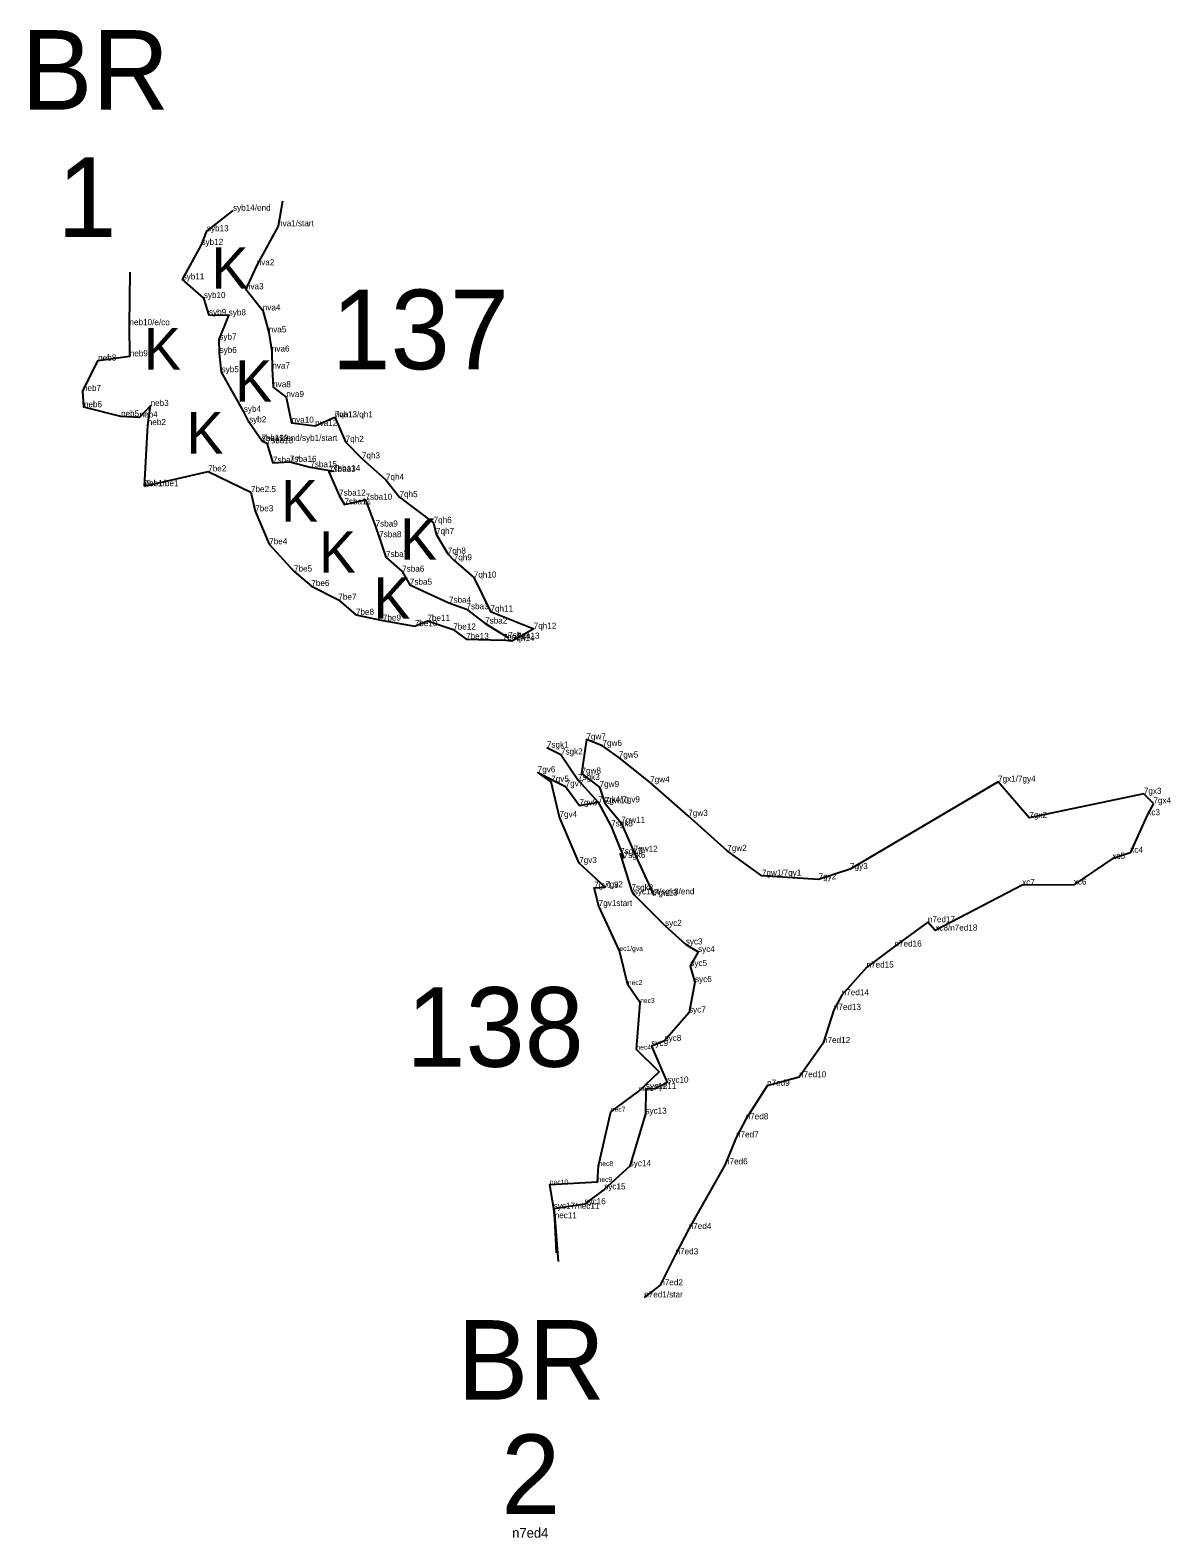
# Model space of a CAD drawing. Extents: x 2072529 to 2268812, y 436423 to 470008.
# Drawn here: x 2162217 to 2163154, y 440111 to 441349 of the extents above; entities that cross this region are included whole.
import ezdxf

# ---------------------------------------------------------------- set-up
doc = ezdxf.new("R2010")
doc.units = 0
for name, color, linetype in [('Old_Level_10', 7, 'Continuous'), ('Old_Level_20', 7, 'Continuous'), ('Old_Level_52', 7, 'Continuous'), ('Old_Level_55', 7, 'Continuous'), ('Old_Level_60', 7, 'Continuous'), ('Old_Level_62', 7, 'Continuous')]:
    doc.layers.add(name, color=color, linetype=linetype)

msp = doc.modelspace()

# ---------------------------------------------------------------- linework, layer by layer
at = {"layer": 'Old_Level_10'}
for points in [[(2162407.417, 441011.66), (2162397.072, 441026.793), (2162392.743, 441035.48), (2162374.524, 441068.004), (2162372.827, 441083.797), (2162372.604, 441094.828), (2162380.347, 441114.69), (2162364.133, 441114.966), (2162359.882, 441128.917), (2162342.429, 441144.203), (2162357.943, 441172.543), (2162362.384, 441183.778), (2162383.896, 441200.685)], [(2162407.417, 441011.66), (2162411.532, 441009.652), (2162416.627, 440993.68), (2162430.53, 440994.436), (2162447.332, 440990.022), (2162466.441, 440986.844), (2162462.713, 440986.229), (2162470.987, 440966.689), (2162475.397, 440959.501), (2162492.68, 440963.337), (2162500.939, 440941.289), (2162503.968, 440932.568), (2162509.539, 440916.285), (2162522.827, 440904.268), (2162529.163, 440893.551), (2162561.271, 440878.712), (2162575.64, 440873.388), (2162590.974, 440861.641), (2162610.048, 440849.823)], [(2162641.688, 440759.817), (2162653.299, 440754.159), (2162667.326, 440733.165), (2162683.95, 440714.895), (2162694.524, 440695.114), (2162704.848, 440669.202), (2162701.932, 440672.453), (2162711.209, 440642.536)], [(2162711.209, 440642.536), (2162713.104, 440639.303), (2162738.819, 440613.375), (2162755.83, 440598.178), (2162765.923, 440592.005), (2162759.56, 440580.471), (2162763.371, 440567.249), (2162758.477, 440542.287), (2162738.386, 440518.926), (2162727.525, 440514.746), (2162740.642, 440484.728), (2162730.608, 440479.577), (2162723.103, 440479.477), (2162722.692, 440459.196), (2162709.743, 440416.107), (2162688.834, 440397.036), (2162672.572, 440384.855), (2162647.373, 440381.144), (2162648.133, 440373.354), (2162650.983, 440337.75)]]:
    msp.add_lwpolyline(points, dxfattribs=at)
at = {"layer": 'Old_Level_20'}
for p, q in [((2162383.896, 441200.685), (2162383.896, 441200.685)), ((2162362.384, 441183.778), (2162362.384, 441183.778)), ((2162420.881, 441187.863), (2162420.881, 441187.863)), ((2162357.943, 441172.543), (2162357.943, 441172.543)), ((2162403.294, 441155.808), (2162403.294, 441155.808)), ((2162342.429, 441144.203), (2162342.429, 441144.203)), ((2162394.473, 441136.1), (2162394.473, 441136.1)), ((2162359.882, 441128.917), (2162359.882, 441128.917)), ((2162408.32, 441118.71), (2162408.32, 441118.71)), ((2162298.807, 441106.615), (2162298.807, 441106.615)), ((2162364.133, 441114.966), (2162364.133, 441114.966)), ((2162380.347, 441114.69), (2162380.347, 441114.69)), ((2162372.604, 441094.828), (2162372.604, 441094.828)), ((2162413.162, 441100.738), (2162413.162, 441100.738)), ((2162299.041, 441081.088), (2162299.041, 441081.088)), ((2162372.827, 441083.797), (2162372.827, 441083.797)), ((2162415.762, 441084.969), (2162415.762, 441084.969)), ((2162273.114, 441077.587), (2162273.114, 441077.587)), ((2162374.524, 441068.004), (2162374.524, 441068.004)), ((2162416.121, 441071.01), (2162416.121, 441071.01)), ((2162416.86, 441055.75), (2162416.86, 441055.75)), ((2162260.534, 441052.643), (2162260.534, 441052.643)), ((2162427.636, 441047.635), (2162427.636, 441047.635)), ((2162261.344, 441039.271), (2162261.344, 441039.271)), ((2162291.805, 441031.642), (2162291.805, 441031.642)), ((2162307.104, 441030.901), (2162307.104, 441030.901)), ((2162316.159, 441040.317), (2162316.159, 441040.317)), ((2162392.743, 441035.48), (2162392.743, 441035.48)), ((2162467.476, 441031.012), (2162467.476, 441031.012)), ((2162467.476, 441031.012), (2162467.476, 441031.012)), ((2162313.882, 441024.595), (2162313.882, 441024.595)), ((2162397.072, 441026.793), (2162397.072, 441026.793)), ((2162432.005, 441026.547), (2162432.005, 441026.547)), ((2162451.299, 441023.956), (2162451.299, 441023.956)), ((2162407.417, 441011.66), (2162407.417, 441011.66)), ((2162407.417, 441011.66), (2162407.417, 441011.66)), ((2162411.532, 441009.652), (2162411.532, 441009.652)), ((2162476.389, 441010.817), (2162476.389, 441010.817)), ((2162416.627, 440993.68), (2162416.627, 440993.68)), ((2162430.53, 440994.436), (2162430.53, 440994.436)), ((2162489.737, 440997.272), (2162489.737, 440997.272)), ((2162363.464, 440986.576), (2162363.464, 440986.576)), ((2162447.332, 440990.022), (2162447.332, 440990.022)), ((2162462.713, 440986.229), (2162462.713, 440986.229)), ((2162466.441, 440986.844), (2162466.441, 440986.844)), ((2162311.183, 440974.419), (2162311.183, 440974.419)), ((2162311.183, 440974.419), (2162311.183, 440974.419)), ((2162398.605, 440969.583), (2162398.605, 440969.583)), ((2162509.494, 440979.671), (2162509.494, 440979.671)), ((2162470.987, 440966.689), (2162470.987, 440966.689)), ((2162475.397, 440959.501), (2162475.397, 440959.501)), ((2162492.68, 440963.337), (2162492.68, 440963.337)), ((2162520.626, 440965.438), (2162520.626, 440965.438)), ((2162402.079, 440953.834), (2162402.079, 440953.834)), ((2162548.633, 440944.298), (2162548.633, 440944.298)), ((2162500.939, 440941.289), (2162500.939, 440941.289)), ((2162503.968, 440932.568), (2162503.968, 440932.568)), ((2162550.621, 440935.131), (2162550.621, 440935.131)), ((2162413.621, 440926.758), (2162413.621, 440926.758)), ((2162560.29, 440919.027), (2162560.29, 440919.027)), ((2162509.539, 440916.285), (2162509.539, 440916.285)), ((2162565.23, 440913.571), (2162565.23, 440913.571)), ((2162433.975, 440904.392), (2162433.975, 440904.392)), ((2162522.827, 440904.268), (2162522.827, 440904.268)), ((2162581.698, 440899.396), (2162581.698, 440899.396)), ((2162448.214, 440892.48), (2162448.214, 440892.48)), ((2162529.163, 440893.551), (2162529.163, 440893.551)), ((2162470.398, 440881.194), (2162470.398, 440881.194)), ((2162561.271, 440878.712), (2162561.271, 440878.712)), ((2162575.64, 440873.388), (2162575.64, 440873.388)), ((2162595.356, 440871.548), (2162595.356, 440871.548)), ((2162484.853, 440868.814), (2162484.853, 440868.814)), ((2162506.975, 440864.029), (2162506.975, 440864.029)), ((2162533.163, 440859.51), (2162533.163, 440859.51)), ((2162543.546, 440863.827), (2162543.546, 440863.827)), ((2162590.974, 440861.641), (2162590.974, 440861.641)), ((2162630.871, 440857.336), (2162630.871, 440857.336)), ((2162564.733, 440856.713), (2162564.733, 440856.713)), ((2162575.364, 440848.908), (2162575.364, 440848.908)), ((2162605.469, 440848.152), (2162605.469, 440848.152)), ((2162610.048, 440849.823), (2162610.048, 440849.823)), ((2162612.957, 440847.205), (2162612.957, 440847.205)), ((2162617.1, 440849.255), (2162617.1, 440849.255)), ((2162641.688, 440759.817), (2162641.688, 440759.817)), ((2162674.174, 440766.471), (2162674.174, 440766.471)), ((2162687.412, 440761.173), (2162687.412, 440761.173)), ((2162653.299, 440754.159), (2162653.299, 440754.159)), ((2162700.776, 440751.638), (2162700.776, 440751.638)), ((2162634.189, 440739.469), (2162634.189, 440739.469)), ((2162667.326, 440733.165), (2162667.326, 440733.165)), ((2162670.166, 440738.43), (2162670.166, 440738.43)), ((2162645.297, 440731.788), (2162645.297, 440731.788)), ((2162657.124, 440727.872), (2162657.124, 440727.872)), ((2162685.008, 440727.418), (2162685.008, 440727.418)), ((2162726.544, 440731.21), (2162726.544, 440731.21)), ((2163012.384, 440731.781), (2163012.384, 440731.781)), ((2163132.141, 440721.814), (2163132.141, 440721.814)), ((2162668.448, 440712.384), (2162668.448, 440712.384)), ((2162683.95, 440714.895), (2162683.95, 440714.895)), ((2162683.95, 440714.895), (2162683.95, 440714.895)), ((2162689.366, 440714.14), (2162689.366, 440714.14)), ((2163140.039, 440713.983), (2163140.039, 440713.983)), ((2162652.042, 440702.652), (2162652.042, 440702.652)), ((2162702.71, 440698.003), (2162702.71, 440698.003)), ((2162757.91, 440703.732), (2162757.91, 440703.732)), ((2163038.065, 440702.018), (2163038.065, 440702.018)), ((2163135, 440704.263), (2163135, 440704.263)), ((2162694.524, 440695.114), (2162694.524, 440695.114)), ((2162701.932, 440672.453), (2162701.932, 440672.453)), ((2162713.035, 440674.273), (2162713.035, 440674.273)), ((2162789.942, 440674.936), (2162789.942, 440674.936)), ((2163121, 440673.483), (2163121, 440673.483)), ((2162668.244, 440664.977), (2162668.244, 440664.977)), ((2162704.848, 440669.202), (2162704.848, 440669.202)), ((2162890.755, 440660.058), (2162890.755, 440660.058)), ((2163106.241, 440668.459), (2163106.241, 440668.459)), ((2162818.398, 440654.594), (2162818.398, 440654.594)), ((2162864.954, 440651.588), (2162864.954, 440651.588)), ((2163032.198, 440646.913), (2163032.198, 440646.913)), ((2163074.621, 440647.222), (2163074.621, 440647.222)), ((2162680.503, 440644.665), (2162680.503, 440644.665)), ((2162689.595, 440645.107), (2162689.595, 440645.107)), ((2162711.209, 440642.536), (2162711.209, 440642.536)), ((2162713.104, 440639.303), (2162713.104, 440639.303)), ((2162729.535, 440638.324), (2162729.535, 440638.324)), ((2162684.276, 440629.713), (2162684.276, 440629.713)), ((2162738.819, 440613.375), (2162738.819, 440613.375)), ((2162954.737, 440616.38), (2162954.737, 440616.38)), ((2162960.822, 440609.545), (2162960.822, 440609.545)), ((2162755.83, 440598.178), (2162755.83, 440598.178)), ((2162765.923, 440592.005), (2162765.923, 440592.005)), ((2162927.292, 440596.422), (2162927.292, 440596.422)), ((2162759.56, 440580.471), (2162759.56, 440580.471)), ((2162904.369, 440579.186), (2162904.369, 440579.186)), ((2162763.371, 440567.249), (2162763.371, 440567.249)), ((2162883.964, 440556.412), (2162883.964, 440556.412)), ((2162758.477, 440542.287), (2162758.477, 440542.287)), ((2162877.456, 440544.418), (2162877.456, 440544.418)), ((2162727.525, 440514.746), (2162727.525, 440514.746)), ((2162738.386, 440518.926), (2162738.386, 440518.926)), ((2162868.557, 440517.193), (2162868.557, 440517.193)), ((2162848.92, 440489.119), (2162848.92, 440489.119)), ((2162723.103, 440479.477), (2162723.103, 440479.477)), ((2162730.608, 440479.577), (2162730.608, 440479.577)), ((2162740.642, 440484.728), (2162740.642, 440484.728)), ((2162822.582, 440482.089), (2162822.582, 440482.089)), ((2162722.692, 440459.196), (2162722.692, 440459.196)), ((2162805.074, 440454.594), (2162805.074, 440454.594)), ((2162797.102, 440439.734), (2162797.102, 440439.734)), ((2162709.743, 440416.107), (2162709.743, 440416.107)), ((2162788.063, 440417.569), (2162788.063, 440417.569)), ((2162688.834, 440397.036), (2162688.834, 440397.036)), ((2162647.373, 440381.144), (2162647.373, 440381.144)), ((2162672.572, 440384.855), (2162672.572, 440384.855)), ((2162648.133, 440373.354), (2162648.133, 440373.354)), ((2162758.238, 440364.571), (2162758.238, 440364.571)), ((2162747.426, 440343.695), (2162747.426, 440343.695)), ((2162734.891, 440318.28), (2162734.891, 440318.28)), ((2162721.695, 440308.34), (2162721.695, 440308.34))]:
    msp.add_line(p, q, dxfattribs=at)
at = {"layer": 'Old_Level_52'}
for points in [[(2162424.521, 441208.432), (2162420.881, 441187.863), (2162403.294, 441155.808), (2162394.473, 441136.1), (2162408.32, 441118.71), (2162413.162, 441100.738), (2162415.762, 441084.969), (2162416.121, 441071.01), (2162416.86, 441055.75), (2162427.636, 441047.635), (2162432.005, 441026.547), (2162451.299, 441023.956), (2162467.476, 441031.012)], [(2162311.183, 440974.419), (2162313.882, 441024.595), (2162316.159, 441040.317), (2162307.104, 441030.901), (2162291.805, 441031.642), (2162261.344, 441039.271), (2162260.534, 441052.643), (2162273.114, 441077.587), (2162299.041, 441081.088), (2162298.807, 441106.615), (2162299.41, 441150.047)], [(2162467.476, 441031.012), (2162476.389, 441010.817), (2162489.737, 440997.272), (2162509.494, 440979.671), (2162520.626, 440965.438), (2162548.634, 440944.298), (2162550.621, 440935.131), (2162560.29, 440919.027), (2162565.231, 440913.571), (2162581.698, 440899.396), (2162595.356, 440871.548), (2162630.871, 440857.336), (2162617.1, 440849.255), (2162612.957, 440847.205), (2162605.469, 440848.152)], [(2162311.183, 440974.419), (2162363.464, 440986.576), (2162398.605, 440969.583), (2162402.079, 440953.834), (2162413.621, 440926.758), (2162433.975, 440904.392), (2162448.214, 440892.48), (2162470.398, 440881.194), (2162484.853, 440868.814), (2162506.975, 440864.029), (2162533.163, 440859.51), (2162543.546, 440863.827), (2162564.733, 440856.713), (2162575.364, 440848.908), (2162605.469, 440848.152)], [(2163140.039, 440713.983), (2163132.141, 440721.814), (2163038.065, 440702.018), (2163012.384, 440731.781), (2162890.755, 440660.058), (2162864.954, 440651.588), (2162818.398, 440654.594), (2162789.942, 440674.936), (2162757.91, 440703.732), (2162726.544, 440731.21), (2162700.776, 440751.638), (2162687.412, 440761.173), (2162674.174, 440766.471), (2162670.166, 440738.43), (2162685.008, 440727.418), (2162689.366, 440714.14), (2162702.71, 440698.003), (2162713.035, 440674.273), (2162729.535, 440638.324)], [(2162684.276, 440629.713), (2162680.503, 440644.665), (2162689.595, 440645.107), (2162668.244, 440664.977), (2162652.042, 440702.652), (2162645.297, 440731.788), (2162634.189, 440739.469), (2162657.124, 440727.872), (2162668.448, 440712.384), (2162683.95, 440714.895)], [(2163140.039, 440713.983), (2163135, 440704.263), (2163121, 440673.483), (2163106.241, 440668.459), (2163074.621, 440647.222), (2163032.198, 440646.913), (2162960.822, 440609.545), (2162954.737, 440616.38), (2162927.292, 440596.422), (2162904.369, 440579.186), (2162883.964, 440556.412), (2162877.456, 440544.418), (2162868.557, 440517.193), (2162848.92, 440489.119), (2162822.582, 440482.089), (2162805.074, 440454.594), (2162797.102, 440439.734), (2162788.063, 440417.569), (2162758.238, 440364.571), (2162747.426, 440343.695), (2162734.891, 440318.28), (2162721.695, 440308.34)], [(2162648.133, 440373.354), (2162647.373, 440381.144), (2162644.132, 440401.164), (2162683.38, 440403.161), (2162684.148, 440416.307), (2162694.271, 440460.86), (2162717.296, 440477.828), (2162733.855, 440493.552), (2162715.269, 440511.795), (2162718.329, 440550.163), (2162708.22, 440564.878), (2162701.291, 440592.868), (2162684.276, 440629.713)], [(2162649.662, 440344.938), (2162648.133, 440373.354)]]:
    msp.add_lwpolyline(points, dxfattribs=at)
at = {"layer": 'Old_Level_60'}
for p, q in [((2162701.291, 440592.868), (2162701.291, 440592.868)), ((2162708.22, 440564.878), (2162708.22, 440564.878)), ((2162718.329, 440550.163), (2162718.329, 440550.163)), ((2162715.269, 440511.795), (2162715.269, 440511.795)), ((2162717.296, 440477.828), (2162717.296, 440477.828)), ((2162694.271, 440460.86), (2162694.271, 440460.86)), ((2162684.148, 440416.307), (2162684.148, 440416.307)), ((2162644.132, 440401.164), (2162644.132, 440401.164)), ((2162683.38, 440403.161), (2162683.38, 440403.161))]:
    msp.add_line(p, q, dxfattribs=at)

# ---------------------------------------------------------------- texts
at = {"layer": 'Old_Level_55'}
for p in [(2162366.204, 441136.533), (2162310.649, 441070.23), (2162385.694, 441043.836), (2162345.649, 441001.23), (2162423.248, 440945.434), (2162521.175, 440914.059), (2162454.51, 440903.303), (2162499.308, 440865.571)]:
    msp.add_text('K', height=34, dxfattribs=at).set_placement(p)
at = {"layer": 'Old_Level_60'}
for s, height, p in [('syb14/end', 5, (2162383.896, 441200.685)), ('nva1/start', 5, (2162420.881, 441187.863)), ('syb13', 5, (2162362.384, 441183.778)), ('syb12', 5, (2162357.943, 441172.543)), ('nva2', 5, (2162403.294, 441155.808)), ('syb11', 5, (2162342.429, 441144.203)), ('syb10', 5, (2162359.882, 441128.917)), ('nva3', 5, (2162394.473, 441136.1)), ('syb9', 5, (2162364.133, 441114.966)), ('syb8', 5, (2162380.347, 441114.69)), ('nva4', 5, (2162408.32, 441118.71)), ('neb10/e/co', 5, (2162298.807, 441106.615)), ('nva5', 5, (2162413.162, 441100.738)), ('syb7', 5, (2162372.604, 441094.828)), ('neb8', 5, (2162273.114, 441077.587)), ('neb9', 5, (2162299.041, 441081.088)), ('syb6', 5, (2162372.827, 441083.797)), ('nva6', 5, (2162415.762, 441084.969)), ('syb5', 5, (2162374.524, 441068.004)), ('nva7', 5, (2162416.121, 441071.01)), ('neb7', 5, (2162260.534, 441052.643)), ('nva8', 5, (2162416.86, 441055.75)), ('neb6', 5, (2162261.344, 441039.271)), ('neb3', 5, (2162316.159, 441040.317)), ('nva9', 5, (2162427.636, 441047.635)), ('neb5', 5, (2162291.805, 441031.642)), ('neb4', 5, (2162307.104, 441030.901)), ('syb4', 5, (2162392.743, 441035.48)), ('syb2', 5, (2162397.072, 441026.793)), ('nva10', 5, (2162432.005, 441026.547)), ('7qh1', 5, (2162467.476, 441031.012)), ('nva13/qh1', 5, (2162467.476, 441031.012)), ('neb2', 5, (2162313.882, 441024.595)), ('nva12', 5, (2162451.299, 441023.956)), ('sba19/end/syb1/start', 5, (2162407.417, 441011.66)), ('7sba19', 5, (2162407.417, 441011.66)), ('7sba18', 5, (2162411.532, 441009.652)), ('7qh2', 5, (2162476.389, 441010.817)), ('7sba17', 5, (2162416.627, 440993.68)), ('7sba16', 5, (2162430.53, 440994.436)), ('7sba15', 5, (2162447.332, 440990.022)), ('7qh3', 5, (2162489.737, 440997.272)), ('7be2', 5, (2162363.464, 440986.576)), ('7sba13', 5, (2162462.713, 440986.229)), ('7sba14', 5, (2162466.441, 440986.844)), ('7qh4', 5, (2162509.494, 440979.671)), ('7be1', 5, (2162311.163, 440974.479)), ('neb1/be1', 5, (2162311.183, 440974.419)), ('7be2.5', 5, (2162398.605, 440969.583)), ('7sba12', 5, (2162470.987, 440966.689)), ('7sba10', 5, (2162492.68, 440963.337)), ('7qh5', 5, (2162520.626, 440965.438)), ('7be3', 5, (2162402.079, 440953.834)), ('7sba11', 5, (2162475.397, 440959.501)), ('7sba9', 5, (2162500.939, 440941.289)), ('7qh6', 5, (2162548.634, 440944.298)), ('7be4', 5, (2162413.621, 440926.758)), ('7sba8', 5, (2162503.968, 440932.568)), ('7qh7', 5, (2162550.621, 440935.131)), ('7sba7', 5, (2162509.539, 440916.285)), ('7qh8', 5, (2162560.29, 440919.027)), ('7qh9', 5, (2162565.231, 440913.571)), ('7be5', 5, (2162433.975, 440904.392)), ('7sba6', 5, (2162522.827, 440904.268)), ('7be6', 5, (2162448.214, 440892.48)), ('7sba5', 5, (2162529.163, 440893.551)), ('7qh10', 5, (2162581.698, 440899.396)), ('7be7', 5, (2162470.398, 440881.194)), ('7sba4', 5, (2162561.271, 440878.712)), ('7be8', 5, (2162484.853, 440868.814)), ('7be9', 5, (2162506.975, 440864.029)), ('7sba3', 5, (2162575.64, 440873.388)), ('7qh11', 5, (2162595.356, 440871.548)), ('7be10', 5, (2162533.163, 440859.51)), ('7be11', 5, (2162543.546, 440863.827)), ('7be12', 5, (2162564.733, 440856.713)), ('7sba2', 5, (2162590.974, 440861.641)), ('7qh12', 5, (2162630.871, 440857.336)), ('7be13', 5, (2162575.364, 440848.908)), ('7be14', 5, (2162605.469, 440848.152)), ('7sba1', 5, (2162610.048, 440849.823)), ('7qh14', 5, (2162612.957, 440847.205)), ('7qh13', 5, (2162617.1, 440849.255)), ('7gw7', 5, (2162674.174, 440766.471)), ('7sgk1', 5, (2162641.688, 440759.817)), ('7sgk2', 5, (2162653.299, 440754.159)), ('7gw6', 5, (2162687.412, 440761.173)), ('7gw5', 5, (2162700.776, 440751.638)), ('7gv6', 5, (2162634.189, 440739.469)), ('7gv5', 5, (2162645.297, 440731.788)), ('7sgk3', 5, (2162667.326, 440733.165)), ('7gw8', 5, (2162670.166, 440738.43)), ('7gw4', 5, (2162726.544, 440731.21)), ('7gx1/7gy4', 5, (2163012.384, 440731.781)), ('7gv7', 5, (2162657.124, 440727.872)), ('7gw9', 5, (2162685.008, 440727.418)), ('7gx3', 5, (2163132.141, 440721.814)), ('7gv8', 5, (2162668.448, 440712.384)), ('7sgk4/7gv9', 5, (2162683.95, 440714.895)), ('7sgk4', 5, (2162683.95, 440714.895)), ('7gw10', 5, (2162689.366, 440714.14)), ('7gw3', 5, (2162757.91, 440703.732)), ('xc3', 5, (2163135, 440704.263)), ('7gx4', 5, (2163140.039, 440713.983)), ('7gv4', 5, (2162652.042, 440702.652)), ('7sgk5', 5, (2162694.524, 440695.114)), ('7gw11', 5, (2162702.71, 440698.003)), ('7gx2', 5, (2163038.065, 440702.018)), ('7sgk7', 5, (2162701.932, 440672.453)), ('7sgk6', 5, (2162704.847, 440669.202)), ('7gw12', 5, (2162713.035, 440674.273)), ('7gw2', 5, (2162789.942, 440674.936)), ('xc5', 5, (2163106.241, 440668.459)), ('xc4', 5, (2163121, 440673.483)), ('7gv3', 5, (2162668.244, 440664.977)), ('7gw1/7gy1', 5, (2162818.398, 440654.594)), ('7gy3', 5, (2162890.755, 440660.058)), ('7gv1.5', 5, (2162680.503, 440644.665)), ('7gv2', 5, (2162689.595, 440645.107)), ('7sgk8', 5, (2162711.209, 440642.536)), ('7gy2', 5, (2162864.954, 440651.588)), ('xc7', 5, (2163032.198, 440646.913)), ('xc6', 5, (2163074.621, 440647.222)), ('7gv1start', 5, (2162684.276, 440629.713)), ('syc1/st/sgk8/end', 5, (2162713.104, 440639.303)), ('7gw13', 5, (2162729.535, 440638.324)), ('n7ed17', 5, (2162954.737, 440616.38)), ('syc2', 5, (2162738.819, 440613.375)), ('xc8/n7ed18', 5, (2162960.822, 440609.545)), ('ec1/gva', 4, (2162701.291, 440592.868)), ('syc3', 5, (2162755.83, 440598.178)), ('syc4', 5, (2162765.923, 440592.005)), ('n7ed16', 5, (2162927.292, 440596.422)), ('syc5', 5, (2162759.56, 440580.471)), ('syc6', 5, (2162763.371, 440567.249)), ('n7ed15', 5, (2162904.369, 440579.186)), ('nec2', 4, (2162708.22, 440564.878)), ('n7ed14', 5, (2162883.964, 440556.412)), ('nec3', 4, (2162718.329, 440550.163)), ('n7ed13', 5, (2162877.456, 440544.418)), ('syc7', 5, (2162758.477, 440542.287)), ('syc8', 5, (2162738.386, 440518.926)), ('nec4', 4, (2162715.269, 440511.795)), ('syc9', 5, (2162727.525, 440514.746)), ('n7ed12', 5, (2162868.557, 440517.193)), ('syc10', 5, (2162740.642, 440484.728)), ('n7ed9', 5, (2162822.582, 440482.089)), ('n7ed10', 5, (2162848.92, 440489.119)), ('nec6', 4, (2162717.296, 440477.828)), ('syc12', 5, (2162723.103, 440479.477)), ('syc11', 5, (2162730.608, 440479.577)), ('nec7', 4, (2162694.271, 440460.86)), ('syc13', 5, (2162722.692, 440459.196)), ('n7ed8', 5, (2162805.074, 440454.594)), ('n7ed7', 5, (2162797.102, 440439.734)), ('nec8', 4, (2162684.148, 440416.307)), ('syc14', 5, (2162709.743, 440416.107)), ('n7ed6', 5, (2162788.063, 440417.569)), ('nec10', 4, (2162644.132, 440401.164)), ('nec9', 4, (2162683.38, 440403.161)), ('syc15', 5, (2162688.834, 440397.036)), ('syc17/nec11', 5, (2162647.373, 440381.144)), ('syc16', 5, (2162672.572, 440384.855)), ('nec11', 5, (2162648.133, 440373.354)), ('n7ed4', 5, (2162758.238, 440364.571)), ('n7ed3', 5, (2162747.426, 440343.695)), ('n7ed1/star', 5, (2162721.695, 440308.34)), ('n7ed2', 5, (2162734.891, 440318.28)), ('n7ed4', 8, (2162613.2, 440111.057))]:
    msp.add_text(s, height=height, dxfattribs=at).set_placement(p)
at = {"layer": 'Old_Level_62'}
for s, p in [('BR', (2162210.017, 441283.548)), ('1', (2162239.578, 441179.004)), ('137', (2162464.761, 441070.482)), ('138', (2162526.24, 440497.738)), ('BR', (2162568.11, 440224.363)), ('2', (2162604.174, 440130.477))]:
    msp.add_text(s, height=65.34, dxfattribs=at).set_placement(p)

doc.saveas('drawing.dxf')
